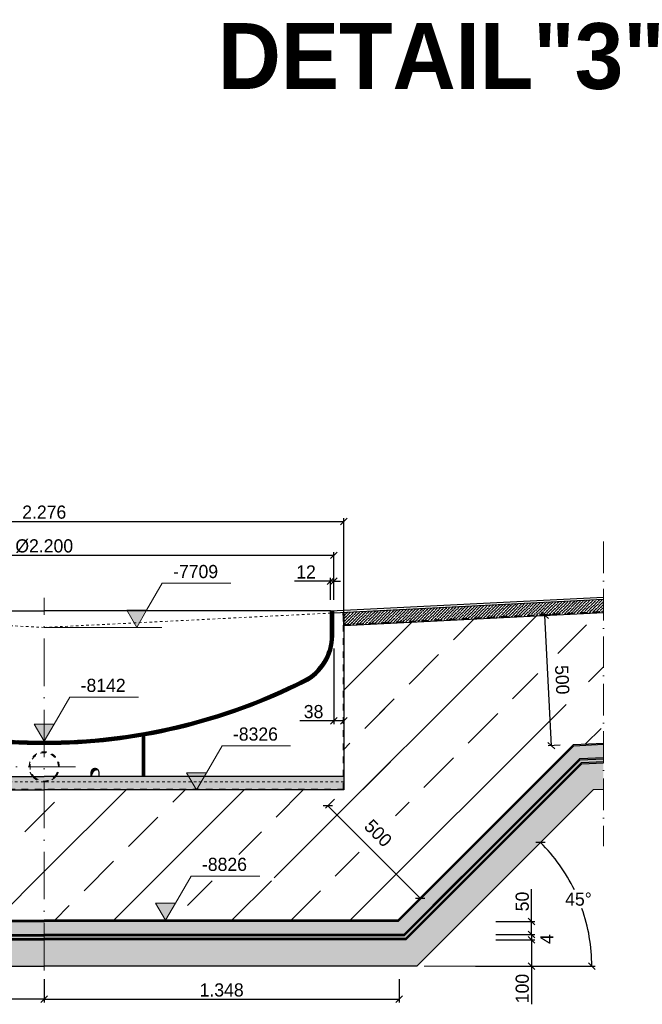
# Model space of a CAD drawing. Header units: millimetres. Extents: x 58700 to 76644, y 972 to 11123.
# Tile 261 of 263: x 74278 to 76644, y 972 to 4713. Entities that reach past the tile are written whole.
import ezdxf

# ---------------------------------------------------------------- set-up
doc = ezdxf.new("R2010")
doc.units = ezdxf.units.MM
doc.linetypes.add('ACAD_ISO10W100', pattern=[18, 12, -3, 0, -3])
doc.linetypes.add('JIS_02_1.0', pattern=[2, 1, -1])
doc.layers.add('Bemaßung', color=7, linetype='Continuous', lineweight=13)
doc.layers.add('Beschriftung', color=7, linetype='Continuous', lineweight=15)
doc.styles.add('LBB3.5M1000', font='isocp.shx', dxfattribs={"height": 3.5})
doc.dimstyles.new('DIN', dxfattribs={"dimtxt": 2.5, "dimasz": 2.5, "dimexe": 1.25, "dimexo": 0.625, "dimtad": 1, "dimtih": 1, "dimdec": 4, "dimdsep": 46, "dimlunit": 6, "dimtxsty": 'Standard', "dimcen": 2.5, "dimadec": 0, "dimazin": 0, "dimtfac": 1, "dimtdec": 4, "dimtmove": 0, "dimatfit": 3, "dimfxl": 0, "dimtvp": 1, "dimtolj": 1, "dimtzin": 0, "dimarcsym": 0})
pattern_1 = [(45, (7351.517, 0), (-12.3743687, 12.3743687), [8.75, -4.375])]
pattern_2 = [(135, (7339.142, 8.839), (-8.8388348, -8.8388348), [6.25, -3.125])]
pattern_3 = [(45, (7339.14, 0), (-224.5064, 224.5064), []), (45, (7563.65, 0), (-224.5064, 224.5064), [158.75, -79.375])]
pattern_4 = [(135, (3285.7894, 0), (-2.24506403, -2.24506403), [])]

# ---------------------------------------------------------------- blocks, each defined once
blk = doc.blocks.new('_Oblique')
at = {"color": 0, "linetype": 'ByBlock', "lineweight": -2}
blk.add_line((-0.5, -0.5), (0.5, 0.5), dxfattribs=at)
blk = doc.blocks.new('*D4')
at = {"layer": 'Bemaßung', "color": 0, "lineweight": -2, "transparency": 16777216}
for p, q in [((75474.2, 1752), (75440, 1717.8)), ((75448.9, 1726.6), (75799.3, 1376.2)), ((75824.6, 1401.5), (75790.4, 1367.4))]:
    blk.add_line(p, q, dxfattribs=at)
at = {"layer": 'DEFPOINTS', "color": 0, "transparency": 16777216}
for p in [(75509.6, 1787.3), (75860, 1436.9), (75799.3, 1376.2)]:
    blk.add_point(p, dxfattribs=at)
at = {"layer": 'Bemaßung', "color": 0, "lineweight": -2, "transparency": 16777216, "xscale": 25, "yscale": 25, "zscale": 25}
for p, rotation in [((75448.9, 1726.6), 135.0000000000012), ((75799.3, 1376.2), 315.0000000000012)]:
    blk.add_blockref('_Oblique', p, dxfattribs=dict(at, rotation=rotation))
at = {"layer": 'Bemaßung', "color": 0, "transparency": 16777216, "insert": (75640.1, 1622.5), "char_height": 50, "attachment_point": 5, "rotation": 315}
blk.add_mtext('\\A1;500', dxfattribs=at)
blk = doc.blocks.new('*D5')
at = {"layer": 'Bemaßung', "color": 0, "lineweight": -2, "transparency": 16777216}
for p, q in [((76007.5, 1337.7), (76266, 1596.2)), ((76010, 1117.3), (76464.4, 1117.3))]:
    blk.add_line(p, q, dxfattribs=at)
for start, end in [(25.8064, 45), (0, 19.2709)]:
    blk.add_arc((75787.1, 1117.3), 664.8, start, end, dxfattribs=at)
at = {"layer": 'DEFPOINTS', "color": 0, "transparency": 16777216}
for p in [(76007.5, 1337.7), (76429.2, 1289.4), (75787.1, 1117.3), (75787.1, 1117.3), (76010, 1117.3)]:
    blk.add_point(p, dxfattribs=at)
at = {"layer": 'Bemaßung', "color": 0, "lineweight": -2, "transparency": 16777216, "xscale": 25, "yscale": 25, "zscale": 25}
for p, rotation in [((76257.2, 1587.4), 135.0000000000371), ((76451.9, 1117.3), 270.0000000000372)]:
    blk.add_blockref('_Oblique', p, dxfattribs=dict(at, rotation=rotation))
at = {"layer": 'Bemaßung', "color": 0, "transparency": 16777216, "insert": (76401.3, 1371.7), "char_height": 50, "attachment_point": 5}
blk.add_mtext('\\A1;45°', dxfattribs=at)
blk = doc.blocks.new('*D6')
at = {"layer": 'Bemaßung', "color": 0, "lineweight": -2, "transparency": 16777216}
for p, q in [((76222.8, 1287.3), (76222.8, 1410.4)), ((76086.7, 1287.3), (76235.3, 1287.3)), ((76222.8, 1237.3), (76222.8, 1287.3)), ((76086.7, 1237.3), (76235.3, 1237.3))]:
    blk.add_line(p, q, dxfattribs=at)
at = {"layer": 'DEFPOINTS', "color": 0, "transparency": 16777216}
for p in [(75716.7, 1287.3), (75716.7, 1237.3), (76222.8, 1237.3)]:
    blk.add_point(p, dxfattribs=at)
at = {"layer": 'Bemaßung', "color": 0, "lineweight": -2, "transparency": 16777216, "xscale": 25, "yscale": 25, "zscale": 25}
for p, rotation in [((76222.8, 1287.3), 90), ((76222.8, 1237.3), 270)]:
    blk.add_blockref('_Oblique', p, dxfattribs=dict(at, rotation=rotation))
at = {"layer": 'Bemaßung', "color": 0, "transparency": 16777216, "insert": (76187.8, 1362.9), "char_height": 50, "attachment_point": 5, "rotation": 90}
blk.add_mtext('\\A1;50', dxfattribs=at)
blk = doc.blocks.new('*D7')
at = {"layer": 'Bemaßung', "color": 0, "lineweight": -2, "transparency": 16777216}
for p, q in [((76086.7, 1217.3), (76235.3, 1217.3)), ((76222.8, 1217.3), (76222.8, 1117.3)), ((76086.7, 1117.3), (76235.3, 1117.3)), ((76222.8, 1117.3), (76222.8, 972.3))]:
    blk.add_line(p, q, dxfattribs=at)
at = {"layer": 'DEFPOINTS', "color": 0, "transparency": 16777216}
for p in [(75716.7, 1217.3), (75716.7, 1117.3), (76222.8, 1117.3)]:
    blk.add_point(p, dxfattribs=at)
at = {"layer": 'Bemaßung', "color": 0, "lineweight": -2, "transparency": 16777216, "xscale": 25, "yscale": 25, "zscale": 25}
for p, rotation in [((76222.8, 1217.3), 90), ((76222.8, 1117.3), 270)]:
    blk.add_blockref('_Oblique', p, dxfattribs=dict(at, rotation=rotation))
at = {"layer": 'Bemaßung', "color": 0, "transparency": 16777216, "insert": (76187.8, 1032.3), "char_height": 50, "attachment_point": 5, "rotation": 90}
blk.add_mtext('\\A1;100', dxfattribs=at)
blk = doc.blocks.new('*D3')
at = {"layer": 'Bemaßung', "color": 0, "lineweight": -2, "transparency": 16777216}
for p, q in [((76086.7, 1237.3), (76235.3, 1237.3)), ((76222.8, 1237.3), (76222.8, 1217.3)), ((76086.7, 1217.3), (76235.3, 1217.3))]:
    blk.add_line(p, q, dxfattribs=at)
at = {"layer": 'DEFPOINTS', "color": 0, "transparency": 16777216}
for p in [(75716.7, 1237.3), (75716.7, 1217.3), (76222.8, 1217.3)]:
    blk.add_point(p, dxfattribs=at)
at = {"layer": 'Bemaßung', "color": 0, "lineweight": -2, "transparency": 16777216, "xscale": 25, "yscale": 25, "zscale": 25}
for p, rotation in [((76222.8, 1237.3), 90), ((76222.8, 1217.3), 270)]:
    blk.add_blockref('_Oblique', p, dxfattribs=dict(at, rotation=rotation))
at = {"layer": 'Bemaßung', "color": 0, "transparency": 16777216, "insert": (76280.9, 1220.1), "char_height": 50, "attachment_point": 5, "rotation": 90}
blk.add_mtext('\\A1;4', dxfattribs=at)
blk = doc.blocks.new('*D8')
at = {"layer": 'Bemaßung', "color": 0, "lineweight": -2, "transparency": 16777216}
for p, q in [((76307.6, 2451.6), (76261.3, 2449.3)), ((76298.5, 1955), (76273.8, 2450)), ((76332.3, 1956.7), (76286, 1954.4))]:
    blk.add_line(p, q, dxfattribs=at)
at = {"layer": 'DEFPOINTS', "color": 0, "transparency": 16777216}
for p in [(76273.8, 2450), (76357.5, 2454.1), (76382.3, 1959.2)]:
    blk.add_point(p, dxfattribs=at)
at = {"layer": 'Bemaßung', "color": 0, "lineweight": -2, "transparency": 16777216, "xscale": 25, "yscale": 25, "zscale": 25}
for p, rotation in [((76273.8, 2450), 92.86240522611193), ((76298.5, 1955), 272.8624052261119)]:
    blk.add_blockref('_Oblique', p, dxfattribs=dict(at, rotation=rotation))
at = {"layer": 'Bemaßung', "color": 0, "transparency": 16777216, "insert": (76339.3, 2205.5), "char_height": 50, "attachment_point": 5, "rotation": 272.8624}
blk.add_mtext('\\A1;500', dxfattribs=at)
blk = doc.blocks.new('*D9')
at = {"layer": 'Bemaßung', "color": 0, "lineweight": -2, "transparency": 16777216}
for p, q in [((74371.6, 1067.3), (74371.6, 979.1)), ((75719.6, 1067.3), (75719.6, 979.1)), ((74371.6, 991.6), (75719.6, 991.6))]:
    blk.add_line(p, q, dxfattribs=at)
at = {"layer": 'DEFPOINTS', "color": 0, "transparency": 16777216}
for p in [(74371.6, 1117.3), (75719.6, 1117.3), (75719.6, 991.6)]:
    blk.add_point(p, dxfattribs=at)
at = {"layer": 'Bemaßung', "color": 0, "lineweight": -2, "transparency": 16777216, "xscale": 25, "yscale": 25, "zscale": 25, "rotation": 180}
blk.add_blockref('_Oblique', (74371.6, 991.6), dxfattribs=at)
at = {"layer": 'Bemaßung', "color": 0, "lineweight": -2, "transparency": 16777216, "xscale": 25, "yscale": 25, "zscale": 25}
blk.add_blockref('_Oblique', (75719.6, 991.6), dxfattribs=at)
at = {"layer": 'Bemaßung', "color": 0, "transparency": 16777216, "insert": (75045.6, 1026.6), "char_height": 50, "attachment_point": 5}
blk.add_mtext('\\A1;1.348', dxfattribs=at)
blk = doc.blocks.new('*D39')
at = {"layer": 'Bemaßung', "color": 0, "lineweight": -2, "transparency": 16777216}
for p, q in [((75509.6, 2364.2), (75509.6, 2036.7)), ((75471.6, 2323.9), (75471.6, 2036.7)), ((75471.6, 2049.2), (75343.2, 2049.2)), ((75509.6, 2049.2), (75471.6, 2049.2))]:
    blk.add_line(p, q, dxfattribs=at)
at = {"layer": 'DEFPOINTS', "color": 0, "transparency": 16777216}
for p in [(75509.6, 2414.2), (75471.6, 2373.9), (75471.6, 2049.2)]:
    blk.add_point(p, dxfattribs=at)
at = {"layer": 'Bemaßung', "color": 0, "lineweight": -2, "transparency": 16777216, "xscale": 25, "yscale": 25, "zscale": 25, "rotation": 180}
blk.add_blockref('_Oblique', (75471.6, 2049.2), dxfattribs=at)
at = {"layer": 'Bemaßung', "color": 0, "lineweight": -2, "transparency": 16777216, "xscale": 25, "yscale": 25, "zscale": 25}
blk.add_blockref('_Oblique', (75509.6, 2049.2), dxfattribs=at)
at = {"layer": 'Bemaßung', "color": 0, "transparency": 16777216, "insert": (75394.9, 2084.2), "char_height": 50, "attachment_point": 5}
blk.add_mtext('\\A1;38', dxfattribs=at)
blk = doc.blocks.new('*D44')
at = {"layer": 'Bemaßung', "color": 0, "lineweight": -2, "transparency": 16777216}
for p, q in [((73023.6, 1067.3), (73023.6, 979.1)), ((74371.6, 1067.3), (74371.6, 979.1)), ((74371.6, 991.6), (73023.6, 991.6))]:
    blk.add_line(p, q, dxfattribs=at)
at = {"layer": 'DEFPOINTS', "color": 0, "transparency": 16777216}
for p in [(73023.6, 1117.3), (74371.6, 1117.3), (73023.6, 991.6)]:
    blk.add_point(p, dxfattribs=at)
at = {"layer": 'Bemaßung', "color": 0, "lineweight": -2, "transparency": 16777216, "xscale": 25, "yscale": 25, "zscale": 25}
for p, rotation in [((73023.6, 991.6), 179.9999999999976), ((74371.6, 991.6), 359.9999999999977)]:
    blk.add_blockref('_Oblique', p, dxfattribs=dict(at, rotation=rotation))
at = {"layer": 'Bemaßung', "color": 0, "transparency": 16777216, "insert": (73697.6, 1026.6), "char_height": 50, "attachment_point": 5}
blk.add_mtext('\\A1;1.348', dxfattribs=at)
blk = doc.blocks.new('*D62')
at = {"layer": 'Bemaßung', "color": 0, "lineweight": -2, "transparency": 16777216}
for p, q in [((75459.6, 2509.3), (75459.6, 2592.7)), ((75471.6, 2509.3), (75471.6, 2592.7)), ((75459.6, 2580.2), (75322.9, 2580.2)), ((75471.6, 2580.2), (75459.6, 2580.2)), ((75471.6, 2580.2), (75496.6, 2580.2))]:
    blk.add_line(p, q, dxfattribs=at)
at = {"layer": 'DEFPOINTS', "color": 0, "transparency": 16777216}
for p in [(75459.6, 2580.2), (75459.6, 2459.3), (75471.6, 2459.3)]:
    blk.add_point(p, dxfattribs=at)
at = {"layer": 'Bemaßung', "color": 0, "lineweight": -2, "transparency": 16777216, "xscale": 25, "yscale": 25, "zscale": 25}
blk.add_blockref('_Oblique', (75459.6, 2580.2), dxfattribs=at)
at = {"layer": 'Bemaßung', "color": 0, "lineweight": -2, "transparency": 16777216, "xscale": 25, "yscale": 25, "zscale": 25, "rotation": 180}
blk.add_blockref('_Oblique', (75471.6, 2580.2), dxfattribs=at)
at = {"layer": 'Bemaßung', "color": 0, "transparency": 16777216, "insert": (75366.2, 2615.2), "char_height": 50, "attachment_point": 5}
blk.add_mtext('\\A1;12', dxfattribs=at)
blk = doc.blocks.new('*D64')
at = {"layer": 'Bemaßung', "color": 0, "lineweight": -2, "transparency": 16777216}
for p, q in [((73233.6, 2461.1), (73233.6, 2819.6)), ((73233.6, 2807.1), (75509.6, 2807.1)), ((75509.6, 2461.1), (75509.6, 2819.6))]:
    blk.add_line(p, q, dxfattribs=at)
at = {"layer": 'DEFPOINTS', "color": 0, "transparency": 16777216}
for p in [(75509.6, 2807.1), (73233.6, 2411.1), (75509.6, 2411.1)]:
    blk.add_point(p, dxfattribs=at)
at = {"layer": 'Bemaßung', "color": 0, "lineweight": -2, "transparency": 16777216, "xscale": 25, "yscale": 25, "zscale": 25, "rotation": 180}
blk.add_blockref('_Oblique', (73233.6, 2807.1), dxfattribs=at)
at = {"layer": 'Bemaßung', "color": 0, "lineweight": -2, "transparency": 16777216, "xscale": 25, "yscale": 25, "zscale": 25}
blk.add_blockref('_Oblique', (75509.6, 2807.1), dxfattribs=at)
at = {"layer": 'Bemaßung', "color": 0, "transparency": 16777216, "insert": (74371.6, 2842.1), "char_height": 50, "attachment_point": 5}
blk.add_mtext('\\A1;2.276', dxfattribs=at)
blk = doc.blocks.new('*D65')
at = {"layer": 'Bemaßung', "color": 0, "lineweight": -2, "transparency": 16777216}
for p, q in [((73271.6, 2517.3), (73271.6, 2690.8)), ((73271.6, 2678.3), (75471.6, 2678.3)), ((75471.6, 2517.3), (75471.6, 2690.8))]:
    blk.add_line(p, q, dxfattribs=at)
at = {"layer": 'DEFPOINTS', "color": 0, "transparency": 16777216}
for p in [(75471.6, 2678.3), (73271.6, 2467.3), (75471.6, 2467.3)]:
    blk.add_point(p, dxfattribs=at)
at = {"layer": 'Bemaßung', "color": 0, "lineweight": -2, "transparency": 16777216, "xscale": 25, "yscale": 25, "zscale": 25, "rotation": 180}
blk.add_blockref('_Oblique', (73271.6, 2678.3), dxfattribs=at)
at = {"layer": 'Bemaßung', "color": 0, "lineweight": -2, "transparency": 16777216, "xscale": 25, "yscale": 25, "zscale": 25}
blk.add_blockref('_Oblique', (75471.6, 2678.3), dxfattribs=at)
at = {"layer": 'Bemaßung', "color": 0, "transparency": 16777216, "insert": (74371.6, 2713.3), "char_height": 50, "attachment_point": 5}
blk.add_mtext('\\A1;%%c2.200', dxfattribs=at)

msp = doc.modelspace()

# ---------------------------------------------------------------- hatches: boundary and pattern name
h = msp.add_hatch()
h.set_pattern_fill('ANSI36', color=256, scale=50, angle=90)
h.set_pattern_definition([(45, (6563.142, 0), (4.2094951, 15.4348152), [19.84375, -3.96875, 0, -3.96875])])
h.paths.add_polyline_path([(75509.55114, 2413.54943), (75509.55114, 2461.8019), (76496.04959, 2511.12683), (76496.04959, 2462.87435)])
h = msp.add_hatch(color=256)
h.dxf.hatch_style = 1
h.paths.add_polyline_path([(74722.76271, 2404.3019), (74760.48266, 2469.63478), (74685.04275, 2469.63478)])
h.paths.add_polyline_path([(74371.55114, 1971.9119), (74409.27109, 2037.24478), (74333.83118, 2037.24478)])
at = {"lineweight": 13}
h = msp.add_hatch(dxfattribs=at)
h.set_pattern_fill('ANSI33', color=256, scale=50, style=0)
h.set_pattern_definition(pattern_3)
edge = h.paths.add_edge_path()
edge.add_arc((73139.64345, 1551.35288), 97.78715, 0, 360)
edge = h.paths.add_edge_path()
edge.add_arc((72409.56813, 2205.71602), 97.78715, 0, 360)
h.paths.add_polyline_path([(74371.55114, 1787.32188), (74371.55114, 1291.75388), (73028.28015, 1291.75388), (72360.84642, 1959.18761), (72247.05268, 1964.87729), (72247.05268, 2461.06437), (73233.55114, 2411.73944), (73233.55114, 1787.32188)])
at = {"lineweight": 9}
h = msp.add_hatch(dxfattribs=at)
h.set_pattern_fill('ANSI31', color=256, angle=90)
h.set_pattern_definition(pattern_4)
h.paths.add_polyline_path([(74371.55114, 1959.9119), (74371.55114, 1971.9119, -0.1172238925), (73386.95114, 2205.96542, -0.2832368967), (73283.55114, 2373.85479), (73283.55114, 2467.3119), (73271.55114, 2467.9119), (73271.55114, 2373.85479, 0.2832368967), (73381.55114, 2195.24908, 0.1172238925)])
h = msp.add_hatch(dxfattribs=at)
h.set_pattern_fill('ANSI31', color=256, angle=90)
h.set_pattern_definition(pattern_4)
h.paths.add_polyline_path([(75361.55114, 2195.24908, 0.2832368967), (75471.55114, 2373.85479), (75471.55114, 2467.9119), (75459.55114, 2467.3119), (75459.55114, 2373.85479, -0.2832368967), (75356.15114, 2205.96542, -0.1172238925), (74371.55114, 1971.9119), (74371.55114, 1959.9119, 0.1172238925)])
at = {"lineweight": 13}
h = msp.add_hatch(dxfattribs=at)
h.set_pattern_fill('ANSI33', color=256, scale=50, style=0)
h.set_pattern_definition(pattern_3)
edge = h.paths.add_edge_path()
edge.add_arc((76342.1442, 2208.98506), 97.78715, 0, 360)
edge = h.paths.add_edge_path()
edge.add_arc((75639.39761, 1618.01854), 97.78715, 0, 360)
h.paths.add_polyline_path([(74371.55114, 1787.32188), (74371.55114, 1291.75388), (75714.82212, 1291.75388), (76382.25585, 1959.18761), (76496.04959, 1964.87729), (76496.04959, 2461.06437), (75509.55114, 2411.73944), (75509.55114, 1787.32188)])
h.paths.add_polyline_path([(75245.45963, 1541.74318), (75245.45963, 1441.67498), (74900.39751, 1441.67498), (74900.39751, 1541.74318)])
h = msp.add_hatch(dxfattribs=at)
h.set_pattern_fill('ANSI33', color=256, scale=50, style=0)
h.set_pattern_definition(pattern_3)
h.paths.add_polyline_path([(75686.93384, 1767.78787), (75582.02581, 1767.78787), (75582.02581, 2096.45654), (75686.93384, 2096.45654)])
at = {"lineweight": 9}
h = msp.add_hatch(dxfattribs=at)
h.set_pattern_fill('ANSI31', color=256, angle=90)
h.paths.add_polyline_path([(74744.55114, 1874.47188), (74752.55114, 1874.47188), (74752.55114, 1837.32188), (74744.55114, 1837.32188)])
edge = h.paths.add_edge_path()
edge.add_arc((74371.55114, 4159.9119), 2200, 279.76139188, 279.9728685)
edge.add_line((74752.55114, 1993.15418), (74752.55114, 1874.47188))
edge.add_line((74752.55114, 1874.47188), (74744.55114, 1874.47188))
edge.add_line((74744.55114, 1874.47188), (74744.55114, 1991.76269))
h = msp.add_hatch(color=254)
h.dxf.hatch_style = 1
h.paths.add_polyline_path([(74371.55114, 1291.75388), (74371.55114, 1287.32188), (73026.44436, 1287.32188), (72358.91984, 1954.8464), (72247.05268, 1960.43976), (72247.05268, 1964.87729), (72360.84642, 1959.18761), (73028.28015, 1291.75388)])
at = {"lineweight": 13}
h = msp.add_hatch(dxfattribs=at)
h.set_pattern_fill('BETON_UNBEWEHRT', color=256, scale=50, angle=90, pattern_type=2)
h.set_pattern_definition(pattern_2)
h.paths.add_polyline_path([(74371.55114, 1287.32188), (74371.55114, 1237.32188), (73005.73368, 1237.32188), (72337.18487, 1905.87069), (72247.05268, 1910.3773), (72247.05268, 1960.43976), (72358.91984, 1954.8464), (73026.44436, 1287.32188)])
h = msp.add_hatch(color=254)
h.dxf.hatch_style = 1
h.paths.add_polyline_path([(74371.55114, 1291.75388), (74371.55114, 1287.32188), (75716.65792, 1287.32188), (76384.18244, 1954.8464), (76496.04959, 1960.43976), (76496.04959, 1964.87729), (76382.25585, 1959.18761), (75714.82212, 1291.75388)])
h = msp.add_hatch(dxfattribs=at)
h.set_pattern_fill('BETON_UNBEWEHRT', color=256, scale=50, angle=90, pattern_type=2)
h.set_pattern_definition(pattern_2)
h.paths.add_polyline_path([(74371.55114, 1287.32188), (74371.55114, 1237.32188), (75737.3686, 1237.32188), (76405.9174, 1905.87069), (76496.04959, 1910.3773), (76496.04959, 1960.43976), (76384.18244, 1954.8464), (75716.65792, 1287.32188)])
h = msp.add_hatch(color=254)
h.dxf.hatch_style = 1
h.paths.add_polyline_path([(74371.55114, 1237.32188), (74371.55114, 1232.32188), (73003.66261, 1232.32188), (72335.01137, 1900.97312), (72247.05268, 1905.37105), (72247.05268, 1910.3773), (72337.18487, 1905.87069), (73005.73368, 1237.32188)])
h = msp.add_hatch(color=254)
h.dxf.hatch_style = 1
h.paths.add_polyline_path([(74371.55114, 1237.32188), (74371.55114, 1232.32188), (75739.43966, 1232.32188), (76408.0909, 1900.97312), (76496.04959, 1905.37105), (76496.04959, 1910.3773), (76405.9174, 1905.87069), (75737.3686, 1237.32188)])
h = msp.add_hatch(dxfattribs=at)
h.set_pattern_fill('ANSI33', color=256, scale=50, style=0)
h.set_pattern_definition(pattern_3)
h.paths.add_polyline_path([(75996.9946, 1938.40372), (75996.9946, 1766.5694), (75760.05844, 1766.5694), (75760.05844, 1938.40372)])
h = msp.add_hatch(color=250)
h.dxf.hatch_style = 1
h.paths.add_polyline_path([(74371.55114, 1232.32188), (74371.55114, 1222.32188), (72999.52047, 1222.32188), (72330.66438, 1891.17797), (72247.05268, 1895.35856), (72247.05268, 1905.37105), (72335.01137, 1900.97312), (73003.66261, 1232.32188)])
h = msp.add_hatch(color=254)
h.dxf.hatch_style = 1
h.paths.add_polyline_path([(74371.55114, 1222.32188), (74371.55114, 1217.32188), (72997.44941, 1217.32188), (72328.49088, 1886.2804), (72247.05268, 1890.35231), (72247.05268, 1895.35856), (72330.66438, 1891.17797), (72999.52047, 1222.32188)])
h = msp.add_hatch(dxfattribs=at)
h.set_pattern_fill('BETON_UNBEWEHRT', color=256, scale=70, pattern_type=2)
h.set_pattern_definition(pattern_1)
h.paths.add_polyline_path([(74371.55114, 1217.32188), (74371.55114, 1117.32188), (72956.02805, 1117.32188), (72285.02095, 1788.32898), (72247.05268, 1790.22739), (72247.05268, 1890.35231), (72328.49088, 1886.2804), (72997.44941, 1217.32188)])
h = msp.add_hatch(color=250)
h.dxf.hatch_style = 1
h.paths.add_polyline_path([(74371.55114, 1232.32188), (74371.55114, 1222.32188), (75743.5818, 1222.32188), (76412.43789, 1891.17797), (76496.04959, 1895.35856), (76496.04959, 1905.37105), (76408.0909, 1900.97312), (75739.43966, 1232.32188)])
h = msp.add_hatch(color=254)
h.dxf.hatch_style = 1
h.paths.add_polyline_path([(74371.55114, 1222.32188), (74371.55114, 1217.32188), (75745.65287, 1217.32188), (76414.61139, 1886.2804), (76496.04959, 1890.35231), (76496.04959, 1895.35856), (76412.43789, 1891.17797), (75743.5818, 1222.32188)])
h = msp.add_hatch(dxfattribs=at)
h.set_pattern_fill('BETON_UNBEWEHRT', color=256, scale=70, pattern_type=2)
h.set_pattern_definition(pattern_1)
h.paths.add_polyline_path([(74371.55114, 1217.32188), (74371.55114, 1117.32188), (75787.07422, 1117.32188), (76458.08132, 1788.32898), (76496.04959, 1790.22739), (76496.04959, 1890.35231), (76414.61139, 1886.2804), (75745.65287, 1217.32188)])
h = msp.add_hatch()
h.set_pattern_fill('ANSI36', color=256, scale=2.5, angle=90)
h.paths.add_polyline_path([(74371.55114, 1837.32188), (74371.55114, 1787.32188), (73233.55114, 1787.32188), (73233.55114, 1837.32188)])
h = msp.add_hatch()
h.set_pattern_fill('ANSI36', color=256, scale=2.5, angle=90)
h.paths.add_polyline_path([(74371.55114, 1837.32188), (74371.55114, 1787.32188), (75509.55114, 1787.32188), (75509.55114, 1837.32188)])
h = msp.add_hatch(color=256)
h.dxf.hatch_style = 1
h.paths.add_polyline_path([(74573.7335, 1864.40732), (74574.10721, 1864.85953, 0.6301564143), (74549.55104, 1853.47929), (74549.55104, 1837.32188), (74556.54598, 1853.50709, -0.3080631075)])
h = msp.add_hatch(color=256)
h.dxf.hatch_style = 1
h.paths.add_polyline_path([(74950.1366, 1786.72188), (74987.85655, 1852.05476), (74912.41664, 1852.05476)])
h = msp.add_hatch(color=256)
h.dxf.hatch_style = 1
h.paths.add_polyline_path([(74832.45223, 1291.75388), (74870.17219, 1357.08676), (74794.73228, 1357.08676)])

# ---------------------------------------------------------------- linework, layer by layer
at = {"linetype": 'ACAD_ISO10W100', "lineweight": 18, "ltscale": 10}
msp.add_line((76496.04959, 2730.46964), (76496.04959, 1573.66444), dxfattribs=at)
at = {"linetype": 'ACAD_ISO10W100', "lineweight": 18, "ltscale": 15}
for p, q in [((74371.55114, 1101.34014), (74371.55114, 2517.3119)), ((74371.55114, 1101.34014), (74371.55114, 2517.3119)), ((74490.62966, 1874.47188), (73689.9789, 1874.47188))]:
    msp.add_line(p, q, dxfattribs=at)
for p, q in [((75459.55114, 2467.3119), (76496.04959, 2519.13682)), ((75471.55114, 2459.9019), (76496.04959, 2511.12683)), ((73283.55114, 2467.3119), (74371.55114, 2467.3119)), ((75459.55114, 2467.3119), (74371.55114, 2467.3119)), ((75459.55114, 2373.85479), (75459.55114, 2467.9119)), ((75459.55114, 2467.9119), (75471.55114, 2467.9119)), ((75471.55114, 2373.85479), (75471.55114, 2467.9119)), ((75509.55114, 2413.54943), (75507.14453, 2461.68157)), ((75509.55114, 2461.8019), (75509.55114, 1787.32188)), ((75509.55114, 2411.73944), (76496.04959, 2461.06437)), ((76382.25585, 1959.18761), (75714.82212, 1291.75388)), ((76384.18244, 1954.8464), (75716.65792, 1287.32188)), ((76382.25585, 1959.18761), (76496.04959, 1964.87729)), ((76384.18244, 1954.8464), (76496.04959, 1960.43976)), ((76405.9174, 1905.87069), (76496.04959, 1910.3773)), ((76405.9174, 1905.87069), (75737.3686, 1237.32188)), ((76408.0909, 1900.97312), (75739.43966, 1232.32188)), ((76412.43789, 1891.17797), (75743.5818, 1222.32188)), ((76414.61139, 1886.2804), (75745.65287, 1217.32188)), ((76408.0909, 1900.97312), (76496.04959, 1905.37105)), ((76412.43789, 1891.17797), (76496.04959, 1895.35856)), ((76414.61139, 1886.2804), (76496.04959, 1890.35231)), ((73233.55114, 1837.32188), (74371.55114, 1837.32188)), ((73233.55114, 1837.32188), (74371.55114, 1837.32188)), ((75509.55114, 1837.32188), (74371.55114, 1837.32188)), ((75509.55114, 1837.32188), (74371.55114, 1837.32188)), ((73233.55114, 1787.32188), (74371.55114, 1787.32188)), ((75509.55114, 1787.32188), (74371.55114, 1787.32188)), ((76458.08132, 1788.32898), (75787.07422, 1117.32188)), ((76458.08132, 1788.32898), (76496.04959, 1790.22739)), ((75958.64054, 1458.59383), (75737.3686, 1237.32188)), ((73026.44436, 1287.32188), (74371.55114, 1287.32188)), ((73028.28015, 1291.75388), (74371.55114, 1291.75388)), ((75714.82212, 1291.75388), (74371.55114, 1291.75388)), ((75716.65792, 1287.32188), (74371.55114, 1287.32188)), ((73005.73368, 1237.32188), (74371.55114, 1237.32188)), ((75737.3686, 1237.32188), (74371.55114, 1237.32188)), ((72997.44941, 1217.32188), (74371.55114, 1217.32188)), ((72999.52047, 1222.32188), (74371.55114, 1222.32188)), ((73003.66261, 1232.32188), (74371.55114, 1232.32188)), ((75739.43966, 1232.32188), (74371.55114, 1232.32188)), ((75743.5818, 1222.32188), (74371.55114, 1222.32188)), ((75745.65287, 1217.32188), (74371.55114, 1217.32188)), ((72956.02805, 1117.32188), (74371.55114, 1117.32188)), ((75787.07422, 1117.32188), (74371.55114, 1117.32188))]:
    msp.add_line(p, q)
at = {"linetype": 'JIS_02_1.0', "lineweight": 18, "ltscale": 10}
for p, q in [((74371.55114, 2404.3019), (73275.68413, 2459.09526)), ((74371.55114, 2404.3019), (75459.55114, 2458.7019)), ((75509.55114, 1817.32188), (73233.55114, 1817.32188))]:
    msp.add_line(p, q, dxfattribs=at)
at = {"linetype": 'JIS_02_1.0', "lineweight": 20, "ltscale": 25}
for p, q in [((75507.35918, 2413.43983), (76496.04959, 2462.87435)), ((75509.44166, 2415.73897), (76495.84984, 2465.05938)), ((75507.35918, 2413.43983), (75507.35918, 1789.42188)), ((73235.74309, 1789.42188), (75507.35918, 1789.42188))]:
    msp.add_line(p, q, dxfattribs=at)
msp.add_lwpolyline([(74752.55114, 1837.32188), (74744.55114, 1837.32188), (74744.55114, 1991.76269), (74752.55114, 1993.15418)], close=True)
for points in [[(74579.55123, 1853.47929), (74579.55123, 1837.32188), (74549.55104, 1837.32188), (74549.55104, 1853.47929, -0.9878469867)], [(74549.55104, 1837.32188), (74556.54598, 1853.50709, -0.3080631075), (74573.7335, 1864.40732), (74574.10721, 1864.85953, 0.6301564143), (74549.55104, 1853.47929), (74549.55104, 1837.32188)]]:
    msp.add_lwpolyline(points, format="xyb", close=True)
for centre, radius, start, end in [((75271.55114, 2373.85479), 188, 296.74368395, 0), ((75271.55114, 2373.85479), 200, 296.74368395, 0), ((74371.55114, 4159.9119), 2200, 243.25631605, 270), ((74371.55114, 4159.9119), 2188, 243.25631605, 270), ((74371.55114, 4159.9119), 2188, 270, 296.74368395), ((74371.55114, 4159.9119), 2200, 270, 296.74368395)]:
    msp.add_arc(centre, radius, start, end)
at = {"linetype": 'JIS_02_1.0', "lineweight": 18, "ltscale": 20}
for radius, start, end in [(57.15, 319.4550999, 220.5449001), (53.95, 316.48056741, 223.51943259), (57.15, 220.5449001, 319.4550999), (53.95, 223.51943259, 316.48056741)]:
    msp.add_arc((74371.55114, 1874.47188), radius, start, end, dxfattribs=at)
at = {"layer": 'Bemaßung'}
for p, q in [((74760.48266, 2469.63478), (74819.78141, 2572.34324)), ((74819.78141, 2572.34324), (75080.43043, 2572.34324)), ((74409.27109, 2037.24478), (74468.56984, 2139.95323)), ((74468.56984, 2139.95323), (74729.21886, 2139.95323)), ((74987.85655, 1852.05476), (75047.15531, 1954.76321)), ((75047.15531, 1954.76321), (75307.80432, 1954.76321)), ((74870.17219, 1357.08676), (74929.47094, 1459.79521)), ((74929.47094, 1459.79521), (75190.11995, 1459.79521)), ((75814.43575, 1117.32188), (76009.99051, 1117.32188))]:
    msp.add_line(p, q, dxfattribs=at)
at = {"layer": 'Bemaßung', "lineweight": 9}
msp.add_line((74371.55114, 2404.3019), (74818.20609, 2404.3019), dxfattribs=at)
at = {"layer": 'Bemaßung'}
for points in [[(74722.76271, 2404.3019), (74760.48266, 2469.63478), (74685.04275, 2469.63478)], [(74371.55114, 1971.9119), (74409.27109, 2037.24478), (74333.83118, 2037.24478)], [(74950.1366, 1786.72188), (74987.85655, 1852.05476), (74912.41664, 1852.05476)], [(74832.45223, 1291.75388), (74870.17219, 1357.08676), (74794.73228, 1357.08676)]]:
    msp.add_lwpolyline(points, close=True, dxfattribs=at)

# ---------------------------------------------------------------- texts
at = {"layer": 'Bemaßung', "char_height": 50, "attachment_point": 5}
for s, insert in [('\\A1;-7709', (74946.5907, 2616.36107)), ('\\A1;-8142', (74595.37913, 2183.97107)), ('\\A1;-8326', (75173.96459, 1998.78105)), ('\\A1;-8826', (75056.28022, 1503.81305))]:
    msp.add_mtext(s, dxfattribs=dict(at, insert=insert))
at = {"layer": 'Beschriftung', "insert": (75029.86011, 4700.5228), "char_height": 250, "width": 335.8461916, "attachment_point": 1, "style": 'LBB3.5M1000'}
msp.add_mtext('{\\fArial|b1|i0|c0|p34;DETAIL"3"}', dxfattribs=at)

# ---------------------------------------------------------------- dimensions: what is measured, and where the dimension line sits
at = {"layer": 'Bemaßung'}
for base, p1, p2, text, picture, middle in [((75509.55114, 2807.06176), (73233.55114, 2411.13944), (75509.55114, 2411.13944), '2.276', '*D64', (74371.55114, 2842.06176)), ((75471.55114, 2678.28343), (73271.55114, 2467.3119), (75471.55114, 2467.3119), '%%c2.200', '*D65', (74371.55114, 2713.28343))]:
    dim = msp.add_linear_dim(base=base, p1=p1, p2=p2, text=text, dimstyle='DIN', override={"dimscale": 10, "dimtxt": 5, "dimexo": 5, "dimgap": 1, "dimblk1": 'Oblique', "dimblk2": 'Oblique', "dimsah": 1, "dimtmove": 2}, dxfattribs=at)
    dim.commit()
    dim.dimension.update_dxf_attribs({"geometry": picture, "text_midpoint": middle})
for base, p1, p2, override, picture, middle in [((75459.55114, 2580.20861), (75471.55114, 2459.3019), (75459.55114, 2459.3019), {"dimscale": 10, "dimtxt": 5, "dimexo": 5, "dimgap": 1, "dimblk1": 'Oblique', "dimblk2": 'Oblique', "dimsah": 1, "dimtmove": 0}, '*D62', (75366.2178, 2615.20861)), ((75471.55114, 2049.16799), (75509.55114, 2414.23944), (75471.55114, 2373.85479), {"dimscale": 10, "dimtxt": 5, "dimexo": 5, "dimgap": 1, "dimblk1": 'Oblique', "dimblk2": 'Oblique', "dimsah": 1}, '*D39', (75394.88447, 2084.16799)), ((75719.55114, 991.56194), (74371.55114, 1117.32188), (75719.55114, 1117.32188), {"dimscale": 10, "dimtxt": 5, "dimexo": 5, "dimgap": 1, "dimblk1": 'Oblique', "dimblk2": 'Oblique', "dimsah": 1, "dimtmove": 2}, '*D9', (75045.55114, 1026.56194))]:
    dim = msp.add_linear_dim(base=base, p1=p1, p2=p2, dimstyle='DIN', override=override, dxfattribs=at)
    dim.commit()
    dim.dimension.update_dxf_attribs({"geometry": picture, "text_midpoint": middle})
for base, p1, p2, angle, text, override, picture, middle, dimtype in [((76273.78678, 2449.95123), (76382.25585, 1959.18761), (76357.50836, 2454.13731), 92.86240523, '500', {"dimscale": 10, "dimtxt": 5, "dimexo": 5, "dimgap": 1, "dimblk1": 'Oblique', "dimblk2": 'Oblique', "dimsah": 1, "dimtmove": 2}, '*D8', (76339.30769, 2205.48787), 161), ((75799.28262, 1376.21438), (75509.55114, 1787.32188), (75859.97063, 1436.90239), 315, '500', {"dimscale": 10, "dimtxt": 5, "dimexo": 5, "dimgap": 1, "dimblk1": 'Oblique', "dimblk2": 'Oblique', "dimsah": 1, "dimtmove": 2}, '*D4', (75640.06923, 1622.50666), 161), ((76222.82943, 1237.32188), (75716.65792, 1287.32188), (75716.65792, 1237.32188), 90, '50', {"dimscale": 10, "dimtxt": 5, "dimexo": 37, "dimgap": 1, "dimblk1": 'Oblique', "dimblk2": 'Oblique', "dimsah": 1}, '*D6', (76222.82943, 1362.88669), 160), ((76222.82943, 1217.32188), (75716.65792, 1237.32188), (75716.65792, 1217.32188), 90, '4', {"dimscale": 10, "dimtxt": 5, "dimexo": 37, "dimgap": 1, "dimblk1": 'Oblique', "dimblk2": 'Oblique', "dimsah": 1, "dimtmove": 2}, '*D3', (76280.86059, 1220.12006), 160)]:
    dim = msp.add_linear_dim(base=base, p1=p1, p2=p2, angle=angle, text=text, dimstyle='DIN', override=override, dxfattribs=at)
    dim.commit()
    dim.dimension.update_dxf_attribs({"geometry": picture, "text_midpoint": middle, "dimtype": dimtype})
dim = msp.add_angular_dim_2l(base=(76429.21894, 1289.38404), line1=((75787.07422, 1117.32188), (76009.99051, 1117.32188)), line2=((76007.47244, 1337.7201), (75787.07422, 1117.32188)), dimstyle='DIN', override={"dimscale": 10, "dimtxt": 5, "dimexo": 0, "dimgap": 1, "dimblk1": 'Oblique', "dimblk2": 'Oblique', "dimsah": 1, "dimtmove": 2}, dxfattribs=at)
dim.commit()
dim.dimension.update_dxf_attribs({"geometry": '*D5', "text_midpoint": (76401.26669, 1371.72873)})
dim = msp.add_linear_dim(base=(76222.82943, 1117.32188), p1=(75716.65792, 1217.32188), p2=(75716.65792, 1117.32188), angle=90, dimstyle='DIN', override={"dimscale": 10, "dimtxt": 5, "dimexo": 37, "dimgap": 1, "dimblk1": 'Oblique', "dimblk2": 'Oblique', "dimsah": 1}, dxfattribs=at)
dim.commit()
dim.dimension.update_dxf_attribs({"geometry": '*D7', "text_midpoint": (76222.82943, 1032.32188), "dimtype": 160})
dim = msp.add_linear_dim(base=(73023.55114, 991.56194), p1=(74371.55114, 1117.32188), p2=(73023.55114, 1117.32188), angle=180, dimstyle='DIN', override={"dimscale": 10, "dimtxt": 5, "dimexo": 5, "dimgap": 1, "dimblk1": 'Oblique', "dimblk2": 'Oblique', "dimsah": 1, "dimtmove": 2}, dxfattribs=at)
dim.commit()
dim.dimension.update_dxf_attribs({"geometry": '*D44', "text_midpoint": (73697.55114, 1026.56194)})

doc.saveas('drawing.dxf')
